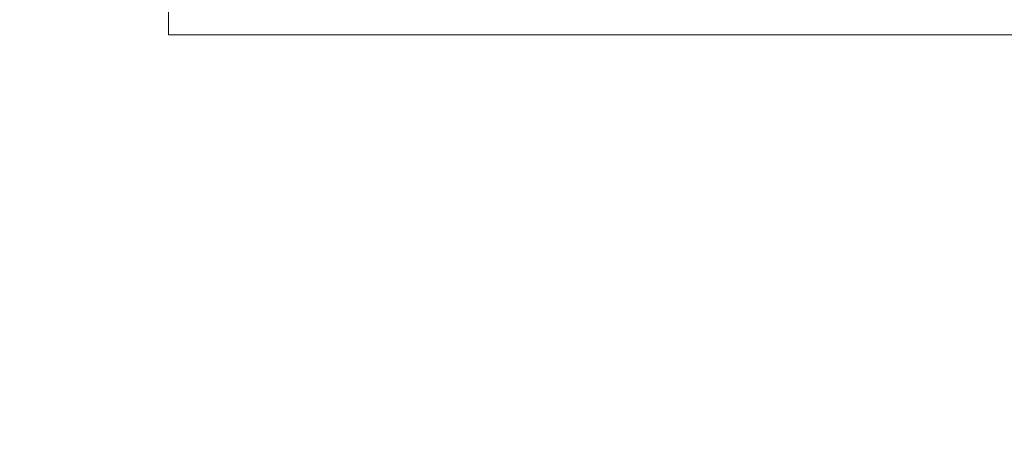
# Model space of a CAD drawing. Header units: millimetres. Extents: x 369815 to 1481759, y -423071 to -27917.
# Tile 258 of 380: x 630633 to 648328, y -147781 to -139930. Entities that reach past the tile are written whole.
import ezdxf

# ---------------------------------------------------------------- set-up
doc = ezdxf.new("R2010")
doc.units = ezdxf.units.MM
doc.layers.add('Текст', color=7, linetype='Continuous', lineweight=25)
doc.layers.add('ТОНКИЕ', color=7, linetype='Continuous', lineweight=9)
doc.styles.add('ГОСТ', font='GOST_Common.ttf')

# ---------------------------------------------------------------- blocks, each defined once
blk = doc.blocks.new('*U78')
at = {"layer": 'ТОНКИЕ'}
blk.add_lwpolyline([(0, 0), (420, 0), (420, 297), (0, 297)], close=True, dxfattribs=at)

msp = doc.modelspace()

# ---------------------------------------------------------------- block references
at = {"xscale": 100, "yscale": 100, "zscale": 100}
msp.add_blockref('*U78', (633307.7, -140202.7, 3100), dxfattribs=at)

# ---------------------------------------------------------------- texts
at = {"layer": 'Текст', "color": 7, "char_height": 250, "attachment_point": 1, "style": 'ГОСТ'}
for insert in [(385358.2, -144599.1), (417570.6, -145367.8)]:
    msp.add_mtext_dynamic_manual_height_columns('\\pi594.35517;{\\fTimes New Roman|b0|i0|c204|p18;\\C256;Строительство жилого комплекса со  встроенными помещениями \\P\\pi1441.86779;общественного-делового, коммерческого назначения и \\P\\pi41.3631;поликлиническим учреждением по адресу: г. Чита, ул. 1-я Коллективная}', width=11543.072, gutter_width=12.5, heights=[0], dxfattribs=dict(at, insert=insert))

doc.saveas('drawing.dxf')
